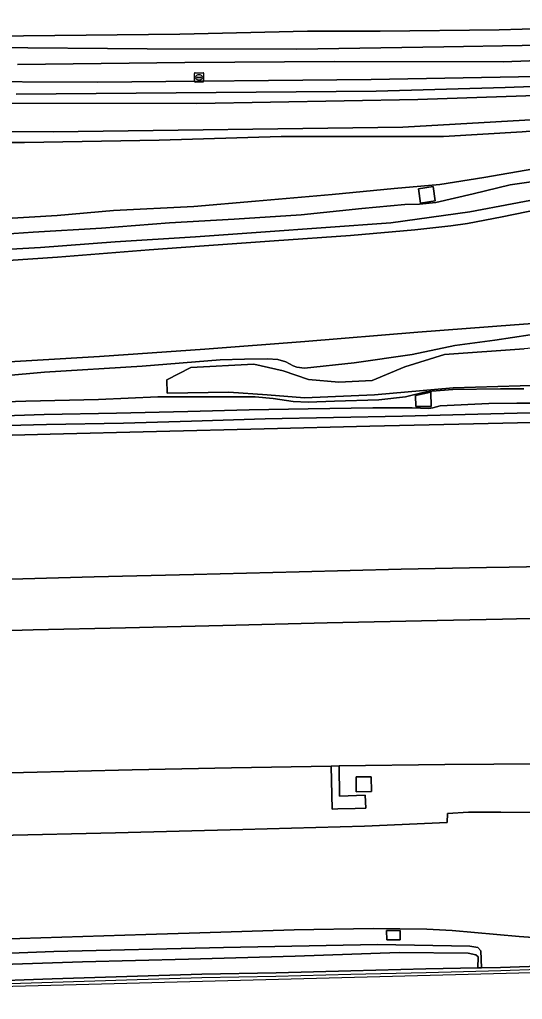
# Model space of a CAD drawing. Extents: x 160203 to 161530, y 379528 to 381797.
# Drawn here: x 160324.9 to 160378.9, y 379572.1 to 379677.6 of the extents above; entities that cross this region are included whole.
import ezdxf

# ---------------------------------------------------------------- set-up
doc = ezdxf.new("R2010")
doc.units = 0
for name, color, linetype in [('IMGEO_Berm_groen', 7, 'Continuous'), ('IMGEO_Geluidsscherm', 7, 'Continuous'), ('IMGEO_Grasland_overig', 7, 'Continuous'), ('IMGEO_Groenvoorziening', 7, 'Continuous'), ('IMGEO_Hek', 7, 'Continuous'), ('IMGEO_Muur', 7, 'Continuous'), ('IMGEO_Rijbaan_autosnelweg', 7, 'Continuous'), ('IMGEO_Rijbaan_autoweg', 7, 'Continuous'), ('IMGEO_Rioolput', 7, 'Continuous'), ('IMGEO_Struiken', 7, 'Continuous'), ('IMGEO_Terreindeel_gesloten', 7, 'Continuous'), ('IMGEO_Terreindeel_open', 7, 'Continuous')]:
    doc.layers.add(name, color=color, linetype=linetype)

msp = doc.modelspace()

# ---------------------------------------------------------------- linework, layer by layer
at = {"layer": 'IMGEO_Berm_groen'}
for points in [[(160322.22, 379656.08), (160328.89, 379656.49), (160334.94, 379657.01), (160343.59, 379657.44), (160350.22, 379658.01), (160358.47, 379658.75), (160365.13, 379659.39), (160370.04, 379659.82), (160374.78, 379660.56), (160380.15, 379661.5), (160390.23, 379666.42), (160378.92, 379665.49), (160370.46, 379664.99), (160353, 379664.98), (160339.85, 379664.58), (160325.39, 379664.32), (160308.07, 379664.33)], [(160319.02, 379654.17), (160326.31, 379654.67), (160333.67, 379655.12), (160340.98, 379655.67), (160347.93, 379656.07), (160355.15, 379656.55), (160361.65, 379657.24), (160366.3, 379657.65), (160367.88, 379657.71), (160369.62, 379657.88), (160373.63, 379658.79), (160377.62, 379659.78), (160383.15, 379660.55), (160380.15, 379661.5), (160374.78, 379660.56), (160370.04, 379659.82), (160365.13, 379659.39), (160358.47, 379658.75), (160350.22, 379658.01), (160343.59, 379657.44), (160334.94, 379657.01), (160328.89, 379656.49), (160322.22, 379656.08)], [(160320.74, 379652.66), (160327.11, 379653.02), (160335.15, 379653.63), (160343.78, 379654.17), (160350.8, 379654.68), (160357.81, 379655.19), (160364.78, 379655.7), (160373.29, 379656.86), (160382.4, 379658.59), (160386.21, 379659.36), (160383.15, 379660.55), (160377.62, 379659.78), (160373.63, 379658.79), (160369.62, 379657.88), (160367.88, 379657.71), (160366.3, 379657.65), (160361.65, 379657.24), (160355.15, 379656.55), (160347.93, 379656.07), (160340.98, 379655.67), (160333.67, 379655.12), (160326.31, 379654.67), (160319.02, 379654.17)], [(160315.64, 379651.1), (160328.92, 379651.98), (160338.78, 379652.78), (160344.2, 379653.18), (160352.25, 379653.74), (160360.44, 379654.34), (160367.37, 379654.93), (160371.24, 379655.37), (160373.02, 379655.62), (160376.75, 379656.32), (160380.77, 379657.14), (160385.46, 379658.21), (160386.21, 379659.36), (160382.4, 379658.59), (160373.29, 379656.86), (160364.78, 379655.7), (160357.81, 379655.19), (160350.8, 379654.68), (160343.78, 379654.17), (160335.15, 379653.63), (160327.11, 379653.02), (160320.74, 379652.66)], [(160318.37, 379638.77), (160327.53, 379639.62), (160338.03, 379640.24), (160346.44, 379640.93), (160349.04, 379641), (160351.52, 379641.04), (160352.63, 379640.97), (160353.48, 379640.72), (160354.28, 379640.3), (160354.68, 379640.14), (160355.51, 379640.06), (160360.83, 379640.62), (160367.06, 379641.52), (160371.65, 379642.48), (160375.98, 379643.05), (160379.78, 379643.62), (160381.05, 379643.72), (160381.04, 379644.93), (160378.07, 379644.71), (160367.67, 379643.93), (160355.53, 379642.9), (160344.77, 379642.08), (160333.44, 379641.3), (160320.69, 379640.54)], [(160379.07, 379637.83), (160376.59, 379637.82), (160371.44, 379637.73), (160369.21, 379637.58), (160368.55, 379637.48), (160366.36, 379636.96), (160363.51, 379636.65), (160358.72, 379636.48), (160355.91, 379636.38), (160354.27, 379636.46), (160352.12, 379636.76), (160350.19, 379636.95), (160346.07, 379636.94), (160339.72, 379636.97), (160333.33, 379636.67), (160325.52, 379636.5), (160318.83, 379636.29)], [(160320.05, 379634.81), (160327.5, 379635.04), (160335.28, 379635.19), (160342.94, 379635.37), (160349.55, 379635.54), (160355.91, 379635.67), (160362.84, 379635.78), (160367.08, 379635.79), (160368.87, 379635.71), (160369.3, 379635.77), (160370.08, 379635.98), (160375.31, 379636.23), (160378.33, 379636.26), (160381.11, 379636.29)], [(160315.81, 379632.63), (160328.16, 379632.93), (160339.58, 379633.23), (160351.17, 379633.53), (160362.54, 379633.79), (160373.69, 379634.05), (160378.39, 379634.15), (160381.12, 379634.2), (160381.12, 379635.28), (160378.38, 379635.21), (160374.14, 379635.1), (160366.03, 379634.89), (160358.63, 379634.74), (160351.25, 379634.59), (160343.34, 379634.33), (160336.03, 379634.13), (160327.74, 379633.97), (160318.03, 379633.72)], [(160314.58, 379611.51), (160326.31, 379611.86), (160336.24, 379612.08), (160346.73, 379612.35), (160357.94, 379612.64), (160369.76, 379612.89), (160376.78, 379613.04), (160381.29, 379613.13), (160381.24, 379618.71), (160377.5, 379618.64), (160375.09, 379618.59), (160365.89, 379618.4), (160354.94, 379618.13), (160343.59, 379617.83), (160332.86, 379617.57), (160321.32, 379617.26)], [(160322.56, 379589.73), (160335.18, 379590.04), (160348.85, 379590.37), (160361.95, 379590.74), (160370.83, 379591.15), (160370.88, 379592.11), (160373.15, 379592.26), (160376.62, 379592.24), (160381.45, 379592.22), (160381.41, 379597.46), (160375.87, 379597.42), (160370.58, 379597.37), (160359.22, 379597.24), (160359.26, 379593.97), (160362.04, 379594.07), (160362.11, 379592.68), (160360.95, 379592.65), (160359.09, 379592.61), (160358.46, 379592.59), (160358.36, 379597.22), (160347.65, 379597.02), (160336.96, 379596.8), (160325.27, 379596.53), (160313.65, 379596.18)], [(160309.93, 379576.53), (160328.54, 379577.24), (160346.8, 379577.7), (160363.35, 379578), (160373.27, 379577.84), (160374.13, 379577.67), (160374.47, 379577.33), (160374.52, 379575.51), (160376.57, 379575.54), (160379.65, 379575.65), (160381.58, 379575.72), (160381.55, 379578.67), (160378.57, 379578.85), (160371.39, 379579.51), (160368.65, 379579.65), (160362.89, 379579.72), (160354.37, 379579.59), (160344.24, 379579.27), (160338.45, 379579.09), (160324.87, 379578.65), (160312.66, 379578.24)], [(160320.32, 379574.04), (160328.35, 379574.31), (160336.39, 379574.57), (160344.44, 379574.8), (160352.44, 379574.95), (160360.47, 379575.17), (160368.53, 379575.39), (160374.13, 379575.5), (160374.19, 379576.67), (160373.93, 379576.88), (160373.11, 379577.08), (160365.68, 379577.14), (160354.5, 379576.76), (160343.01, 379576.43), (160331.62, 379576.14), (160320.83, 379575.79)]]:
    msp.add_lwpolyline(points, dxfattribs=at)
for points in [[(160369.55, 379658.04), (160367.96, 379657.82), (160367.75, 379659.36), (160369.33, 379659.58)], [(160369.13, 379635.91), (160367.46, 379635.91), (160367.45, 379637.09), (160369.08, 379637.47)], [(160362.69, 379594.46), (160361.06, 379594.45), (160361.05, 379596.04), (160362.67, 379596.05)], [(160365.79, 379579.53), (160365.8, 379578.52), (160364.34, 379578.5), (160364.33, 379579.52)], [(160291.83, 379575.13), (160294.13, 379575.2), (160300.96, 379575.43), (160310.39, 379575.53), (160320.83, 379575.79), (160331.62, 379576.14), (160343.01, 379576.43), (160354.5, 379576.76), (160365.68, 379577.14), (160373.11, 379577.08), (160373.93, 379576.88), (160374.19, 379576.67), (160374.13, 379575.5), (160374.52, 379575.51), (160374.47, 379577.33), (160374.13, 379577.67), (160373.27, 379577.84), (160363.35, 379578), (160346.8, 379577.7), (160328.54, 379577.24), (160309.93, 379576.53), (160297.14, 379576.44), (160291.76, 379576.76)]]:
    msp.add_lwpolyline(points, close=True, dxfattribs=at)
at = {"layer": 'IMGEO_Geluidsscherm'}
msp.add_lwpolyline([(160384.7, 379575.47), (160376.63, 379575.18), (160368.6, 379574.97), (160360.49, 379574.79), (160352.43, 379574.56), (160344.44, 379574.42), (160336.36, 379574.17), (160328.38, 379573.91), (160320.33, 379573.66), (160312.29, 379573.26), (160304.24, 379573.08), (160296.19, 379572.91), (160288.15, 379572.82), (160280.14, 379572.57), (160272.08, 379572.32), (160264.11, 379572.1), (160262.03, 379572.12), (160254.94, 379572.54), (160249.01, 379572.97)], dxfattribs=at)
at = {"layer": 'IMGEO_Grasland_overig'}
for points in [[(160306.4, 379675.38), (160325.26, 379675.8), (160342.08, 379675.98), (160355.83, 379676.32), (160363.65, 379676.31), (160376.44, 379676.47), (160383.86, 379676.66), (160424.45, 379677.34), (160450.09, 379677.56)], [(160452.55, 379671.69), (160440.92, 379671.64), (160417.34, 379670.97), (160383.52, 379669.51), (160367.68, 379668.96), (160343.92, 379668.53), (160316.38, 379668.58)], [(160317.07, 379665.57), (160328.46, 379665.48), (160366.06, 379665.97), (160397.35, 379667.76), (160409.9, 379668.26), (160437.17, 379669.13), (160442.8, 379669.22), (160460.83, 379668.76)], [(160379.78, 379643.62), (160375.98, 379643.05), (160371.65, 379642.48), (160367.06, 379641.52), (160360.83, 379640.62), (160355.51, 379640.06), (160354.68, 379640.14), (160354.28, 379640.3), (160353.48, 379640.72), (160352.63, 379640.97), (160351.52, 379641.04), (160349.04, 379641), (160346.44, 379640.93), (160338.03, 379640.24), (160327.53, 379639.62), (160318.37, 379638.77)], [(160381.09, 379638.2), (160371.47, 379637.92), (160363.03, 379637.16), (160355.5, 379636.84), (160351.47, 379637.18), (160347.35, 379637.46), (160340.72, 379637.35), (160340.7, 379638.77), (160343.29, 379640.11), (160350.05, 379640.48), (160353.2, 379639.75), (160355.94, 379638.81), (160359.18, 379638.53), (160362.79, 379638.71), (160366.29, 379640.17), (160370.55, 379641.5), (160379.13, 379642.11)], [(160318.83, 379636.29), (160325.52, 379636.5), (160333.33, 379636.67), (160339.72, 379636.97), (160346.07, 379636.94), (160350.19, 379636.95), (160352.12, 379636.76), (160354.27, 379636.46), (160355.91, 379636.38), (160358.72, 379636.48), (160363.51, 379636.65), (160366.36, 379636.96), (160368.55, 379637.48), (160369.21, 379637.58), (160371.44, 379637.73), (160376.59, 379637.82), (160379.07, 379637.83)], [(160318.03, 379633.72), (160327.74, 379633.97), (160336.03, 379634.13), (160343.34, 379634.33), (160351.25, 379634.59), (160358.63, 379634.74), (160366.03, 379634.89), (160374.14, 379635.1), (160378.38, 379635.21), (160381.12, 379635.28), (160381.11, 379636.29), (160378.33, 379636.26), (160375.31, 379636.23), (160370.08, 379635.98), (160369.3, 379635.77), (160368.87, 379635.71), (160367.08, 379635.79), (160362.84, 379635.78), (160355.91, 379635.67), (160349.55, 379635.54), (160342.94, 379635.37), (160335.28, 379635.19), (160327.5, 379635.04), (160320.05, 379634.81)]]:
    msp.add_lwpolyline(points, dxfattribs=at)
at = {"layer": 'IMGEO_Groenvoorziening'}
for points in [[(160450.09, 379677.56), (160424.45, 379677.34), (160383.86, 379676.66), (160376.44, 379676.47), (160363.65, 379676.31), (160355.83, 379676.32), (160342.08, 379675.98), (160325.26, 379675.8), (160306.4, 379675.38)], [(160321.44, 379674.57), (160338.58, 379674.4), (160354.67, 379674.39), (160370.49, 379674.62), (160387.35, 379674.93), (160401.67, 379675.68), (160415.88, 379676.12), (160429.53, 379676.27), (160441.12, 379676.68), (160455.42, 379677.06)], [(160455.42, 379677.06), (160441.12, 379676.68), (160429.53, 379676.27), (160415.88, 379676.12), (160401.67, 379675.68), (160387.35, 379674.93), (160370.49, 379674.62), (160354.67, 379674.39), (160338.58, 379674.4), (160321.44, 379674.57)], [(160450.05, 379675.33), (160434.47, 379674.64), (160419.01, 379674.33), (160391.99, 379673.59), (160376.87, 379673.01), (160358.73, 379673.05), (160342.61, 379672.94), (160324.63, 379672.74)], [(160324.63, 379672.74), (160342.61, 379672.94), (160358.73, 379673.05), (160376.87, 379673.01), (160391.99, 379673.59), (160419.01, 379674.33), (160434.47, 379674.64), (160450.05, 379675.33)], [(160317.02, 379670.9), (160333.23, 379670.81), (160362.66, 379671.1), (160380.48, 379671.43), (160415.43, 379672.82), (160432.59, 379673.03), (160446.52, 379673.38), (160465.1, 379673.28)], [(160465.1, 379673.28), (160446.52, 379673.38), (160432.59, 379673.03), (160415.43, 379672.82), (160380.48, 379671.43), (160362.66, 379671.1), (160333.23, 379670.81), (160317.02, 379670.9)], [(160456.71, 379672.17), (160446.26, 379672.37), (160412.13, 379671.88), (160389.85, 379670.71), (160377.07, 379670.25), (160363.22, 379669.87), (160324.47, 379669.52)], [(160324.47, 379669.52), (160363.22, 379669.87), (160377.07, 379670.25), (160389.85, 379670.71), (160412.13, 379671.88), (160446.26, 379672.37), (160456.71, 379672.17)], [(160316.38, 379668.58), (160343.92, 379668.53), (160367.68, 379668.96), (160383.52, 379669.51), (160417.34, 379670.97), (160440.92, 379671.64), (160452.55, 379671.69)], [(160460.83, 379668.76), (160442.8, 379669.22), (160437.17, 379669.13), (160409.9, 379668.26), (160397.35, 379667.76), (160366.06, 379665.97), (160328.46, 379665.48), (160317.07, 379665.57)], [(160308.07, 379664.33), (160325.39, 379664.32), (160339.85, 379664.58), (160353, 379664.98), (160370.46, 379664.99), (160378.92, 379665.49), (160390.23, 379666.42), (160399.26, 379667.18), (160407.16, 379667.58), (160422.06, 379667.98), (160436.86, 379668.6), (160442.53, 379668.6), (160448.8, 379668.28)]]:
    msp.add_lwpolyline(points, dxfattribs=at)
at = {"layer": 'IMGEO_Hek'}
msp.add_lwpolyline([(160450.09, 379677.56), (160424.45, 379677.34), (160383.86, 379676.66), (160376.44, 379676.47), (160363.65, 379676.31), (160355.83, 379676.32), (160342.08, 379675.98), (160325.26, 379675.8), (160306.4, 379675.38), (160297.44, 379675.35), (160289.3, 379675.17), (160275.59, 379675.06), (160265.2, 379674.84), (160264.02, 379674.55), (160257.68, 379674.41), (160250.23, 379674.54)], dxfattribs=at)
at = {"layer": 'IMGEO_Muur'}
msp.add_lwpolyline([(160296.9, 379572.81), (160379.92, 379575), (160381.58, 379575.03), (160381.58, 379575.72), (160379.65, 379575.65), (160376.57, 379575.54), (160374.52, 379575.51), (160374.13, 379575.5), (160368.53, 379575.39), (160360.47, 379575.17), (160352.44, 379574.95), (160344.44, 379574.8), (160336.39, 379574.57), (160328.35, 379574.31), (160320.32, 379574.04)], dxfattribs=at)
at = {"layer": 'IMGEO_Rijbaan_autosnelweg'}
for points in [[(160321.32, 379617.26), (160332.86, 379617.57), (160343.59, 379617.83), (160354.94, 379618.13), (160365.89, 379618.4), (160375.09, 379618.59), (160377.5, 379618.64), (160381.24, 379618.71), (160381.24, 379619.42), (160381.21, 379623), (160381.18, 379626.53), (160381.15, 379630.13), (160381.13, 379633.52), (160381.12, 379634.2), (160378.39, 379634.15), (160373.69, 379634.05), (160362.54, 379633.79), (160351.17, 379633.53), (160339.58, 379633.23), (160328.16, 379632.93), (160315.81, 379632.63)], [(160313.65, 379596.18), (160325.27, 379596.53), (160336.96, 379596.8), (160347.65, 379597.02), (160358.36, 379597.22), (160359.22, 379597.24), (160370.58, 379597.37), (160375.87, 379597.42), (160381.41, 379597.46), (160381.4, 379598.34), (160381.38, 379601.68), (160381.35, 379605.3), (160381.32, 379608.8), (160381.29, 379612.39), (160381.29, 379613.13), (160376.78, 379613.04), (160369.76, 379612.89), (160357.94, 379612.64), (160346.73, 379612.35), (160336.24, 379612.08), (160326.31, 379611.86), (160314.58, 379611.51)]]:
    msp.add_lwpolyline(points, dxfattribs=at)
at = {"layer": 'IMGEO_Rijbaan_autoweg'}
for points in [[(160320.69, 379640.54), (160333.44, 379641.3), (160344.77, 379642.08), (160355.53, 379642.9), (160367.67, 379643.93), (160378.07, 379644.71), (160381.04, 379644.93), (160381.02, 379648.28), (160384.6, 379651.84), (160382.14, 379654.87), (160385.39, 379657.2), (160385.46, 379658.21), (160380.77, 379657.14), (160376.75, 379656.32), (160373.02, 379655.62), (160371.24, 379655.37), (160367.37, 379654.93), (160360.44, 379654.34), (160352.25, 379653.74), (160344.2, 379653.18), (160338.78, 379652.78), (160328.92, 379651.98), (160315.64, 379651.1)], [(160449.39, 379593.86), (160436.19, 379593.52), (160424.14, 379593.27), (160414.6, 379592.95), (160404.93, 379592.66), (160396, 379592.35), (160388.3, 379592.27), (160381.45, 379592.22), (160376.62, 379592.24), (160373.15, 379592.26), (160370.88, 379592.11), (160370.83, 379591.15), (160361.95, 379590.74), (160348.85, 379590.37), (160335.18, 379590.04), (160322.56, 379589.73)], [(160312.66, 379578.24), (160324.87, 379578.65), (160338.45, 379579.09), (160344.24, 379579.27), (160354.37, 379579.59), (160362.89, 379579.72), (160368.65, 379579.65), (160371.39, 379579.51), (160378.57, 379578.85), (160381.55, 379578.67), (160386.27, 379578.39), (160392.5, 379578.11), (160395.24, 379578.07), (160398.81, 379578.23), (160410.91, 379578.57), (160423.04, 379578.9), (160432.69, 379579.18), (160439.27, 379579.51), (160446.12, 379580.17), (160446.93, 379580.26)]]:
    msp.add_lwpolyline(points, dxfattribs=at)
at = {"layer": 'IMGEO_Rioolput'}
for p, q in [((160343.65, 379670.91), (160343.65, 379671.77)), ((160343.73, 379671.84), (160344.58, 379671.84)), ((160344.58, 379670.84), (160343.73, 379670.84)), ((160343.91, 379671.33), (160343.91, 379671.35)), ((160343.95, 379671.38), (160344.35, 379671.38)), ((160344.35, 379671.3), (160343.95, 379671.3)), ((160344.14, 379671.62), (160344.17, 379671.62)), ((160344.16, 379671.06), (160344.14, 379671.06)), ((160344.4, 379671.35), (160344.4, 379671.33)), ((160344.65, 379671.77), (160344.65, 379670.91))]:
    msp.add_line(p, q, dxfattribs=at)
for points in [[(160343.65, 379670.91), (160343.65, 379671.77)], [(160343.73, 379671.84), (160344.58, 379671.84)], [(160344.58, 379670.84), (160343.73, 379670.84)], [(160344.65, 379671.77), (160344.65, 379670.91)]]:
    msp.add_lwpolyline(points, dxfattribs=at)
for centre, radius, start, end in [((160343.73, 379671.76), 0.0765, 91.552, 178.448), ((160343.73, 379671.76), 0.0765, 91.552, 178.448), ((160343.73, 379670.92), 0.0765, 181.552, 268.448), ((160343.73, 379670.92), 0.0765, 181.552, 268.448), ((160343.95, 379671.34), 0.0403, 85.8775, 175.7526), ((160343.95, 379671.33), 0.0366, 178.938, 274.7102), ((160344.36, 379671.34), 0.0386, 1.7309, 96.639), ((160344.35, 379671.34), 0.043, 264.8664, 352.4533), ((160344.58, 379671.76), 0.0765, 1.552, 88.448), ((160344.58, 379671.76), 0.0765, 1.552, 88.448), ((160344.58, 379670.92), 0.0765, 271.552, 358.448), ((160344.58, 379670.92), 0.0765, 271.552, 358.448)]:
    msp.add_arc(centre, radius, start, end, dxfattribs=at)
for centre, major_axis, ratio, start_param, end_param in [((160344.14, 379671.34), (-0.387, 0.002), 0.722429, 4.712389, 7.853982), ((160344.16, 379671.34), (-0.39, 0.002), 0.717154, 1.570796, 4.712389)]:
    msp.add_ellipse(centre, major_axis=major_axis, ratio=ratio, start_param=start_param, end_param=end_param, dxfattribs=at)
at = {"layer": 'IMGEO_Struiken'}
msp.add_lwpolyline([(160381.09, 379638.2), (160381.06, 379642.3), (160379.13, 379642.11), (160370.55, 379641.5), (160366.29, 379640.17), (160362.79, 379638.71), (160359.18, 379638.53), (160355.94, 379638.81), (160353.2, 379639.75), (160350.05, 379640.48), (160343.29, 379640.11), (160340.7, 379638.77), (160340.72, 379637.35), (160347.35, 379637.46), (160351.47, 379637.18), (160355.5, 379636.84), (160363.03, 379637.16), (160371.47, 379637.92)], close=True, dxfattribs=at)
at = {"layer": 'IMGEO_Terreindeel_gesloten'}
for points in [[(160369.55, 379658.04), (160369.33, 379659.58), (160367.75, 379659.36), (160367.96, 379657.82)], [(160369.13, 379635.91), (160369.08, 379637.47), (160367.45, 379637.09), (160367.46, 379635.91)], [(160362.69, 379594.46), (160362.67, 379596.05), (160361.05, 379596.04), (160361.06, 379594.45)], [(160365.79, 379579.53), (160364.33, 379579.52), (160364.34, 379578.5), (160365.8, 379578.52)]]:
    msp.add_lwpolyline(points, close=True, dxfattribs=at)
at = {"layer": 'IMGEO_Terreindeel_open'}
msp.add_lwpolyline([(160358.36, 379597.22), (160358.46, 379592.59), (160359.09, 379592.61), (160360.95, 379592.65), (160362.11, 379592.68), (160362.04, 379594.07), (160359.26, 379593.97), (160359.22, 379597.24)], close=True, dxfattribs=at)

doc.saveas('drawing.dxf')
